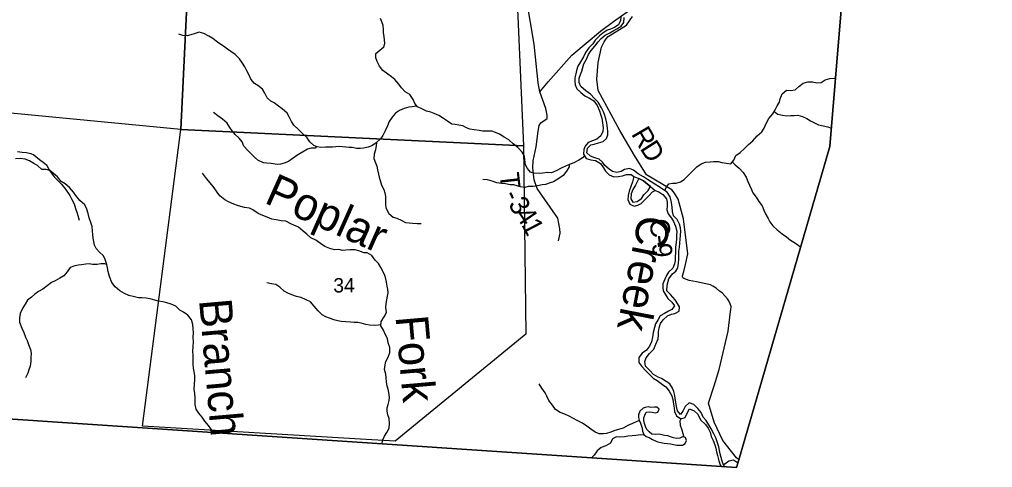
# Model space of a CAD drawing. Extents: x 1624196 to 2029251, y 146837 to 440034.
# Drawn here: x 1898481 to 1913425, y 246715 to 253593 of the extents above; entities that cross this region are included whole.
import ezdxf

# ---------------------------------------------------------------- set-up
doc = ezdxf.new("R2010")
doc.units = 0
for name, color, linetype in [('GM_X_Adjacent_County', 7, 'Continuous'), ('GM_X_County', 7, 'Continuous'), ('GM_X_County_Road', 7, 'Continuous'), ('GM_X_County_Road_Text', 7, 'Continuous'), ('GM_X_Minor_Lake', 7, 'Continuous'), ('GM_X_Minor_River', 7, 'Continuous'), ('GM_X_Minor_River_Text', 7, 'Continuous'), ('GM_X_Section', 7, 'Continuous'), ('GM_X_Section_Text', 7, 'Continuous'), ('GM_X_Township', 7, 'Continuous'), ('GM_X_Township_Road', 7, 'Continuous'), ('GM_X_Township_Road_Text', 7, 'Continuous')]:
    doc.layers.add(name, color=color, linetype=linetype)

msp = doc.modelspace()

# ---------------------------------------------------------------- linework, layer by layer
at = {"layer": 'GM_X_Adjacent_County'}
msp.add_lwpolyline([(1897145, 247540), (1909492, 246715), (1909526, 246833), (1910924, 251644), (1912106, 265904), (1912709, 273187), (1920427, 272579), (1921997, 272455), (1922191, 274667), (1922299, 275899), (1922453, 277697), (1923046, 277654), (1923342, 280921), (1923726, 285166), (1924414, 292311), (1924469, 293153), (1924887, 299587), (1925256, 303586), (1925774, 309211), (1931071, 308772), (1932946, 308617), (1934622, 308532), (1940473, 308073)], dxfattribs=at)
at = {"layer": 'GM_X_County'}
msp.add_lwpolyline([(1923726, 285166), (1923342, 280921), (1923046, 277654), (1922453, 277697), (1922299, 275899), (1922191, 274667), (1921997, 272455), (1920427, 272579), (1912709, 273187), (1912106, 265904), (1910924, 251644), (1909526, 246833), (1909492, 246715), (1897145, 247540)], dxfattribs=at)
at = {"layer": 'GM_X_County_Road'}
msp.add_lwpolyline([(1909526, 246833), (1909495, 246865), (1909417, 246959), (1909282, 247131), (1909149, 247412), (1909065, 247703), (1909148, 247968), (1909225, 248222), (1909365, 248806), (1909400, 249110), (1909408, 249138), (1909413, 249186), (1909397, 249228), (1909376, 249273), (1909356, 249303), (1909270, 249397), (1909234, 249425), (1909182, 249466), (1909127, 249500), (1909092, 249521), (1908879, 249566), (1908764, 249585), (1908683, 249616), (1908669, 249628), (1908664, 249640), (1908663, 249642), (1908663, 249658), (1908683, 249725), (1908708, 249830), (1908747, 249995), (1908679, 250534), (1908597, 250837), (1908543, 250927), (1908499, 250976), (1908113, 251209), (1907927, 251506), (1907702, 251887), (1907369, 252504), (1907348, 252675), (1907366, 252932), (1907420, 253170), (1907462, 253252), (1907490, 253298), (1907523, 253331), (1907801, 253506), (1907897, 253638)], dxfattribs=at)
at = {"layer": 'GM_X_Minor_Lake'}
for points in [[(1908324, 247223), (1908294, 247226), (1908246, 247224), (1908194, 247228), (1908150, 247264), (1908116, 247300), (1908096, 247344), (1908082, 247389), (1908070, 247435), (1908072, 247477), (1908085, 247521), (1908105, 247565), (1908149, 247571), (1908195, 247564), (1908245, 247556), (1908287, 247566), (1908305, 247610), (1908271, 247642), (1908231, 247640), (1908179, 247637), (1908137, 247649), (1908089, 247639), (1908059, 247625), (1908009, 247581), (1907989, 247525), (1907988, 247485), (1907996, 247441), (1908018, 247395), (1908030, 247363), (1908044, 247321), (1908048, 247271), (1908070, 247224), (1908105, 247192), (1908153, 247174), (1908203, 247146), (1908247, 247124), (1908270, 247117)], [(1908270, 247117), (1908287, 247111), (1908331, 247097), (1908383, 247089), (1908433, 247083), (1908485, 247077), (1908527, 247068), (1908575, 247060), (1908619, 247058), (1908661, 247058), (1908703, 247084), (1908727, 247130), (1908711, 247178), (1908663, 247184), (1908623, 247168), (1908571, 247162), (1908523, 247171), (1908479, 247185), (1908436, 247203), (1908386, 247209), (1908324, 247223)]]:
    msp.add_lwpolyline(points, dxfattribs=at)
at = {"layer": 'GM_X_Minor_River'}
for p, q in [((1907915, 251183), (1907995, 251154)), ((1908172, 251028), (1908246, 250967)), ((1909256, 246732), (1909308, 246728))]:
    msp.add_line(p, q, dxfattribs=at)
for points in [[(1907164, 251493), (1907122, 251462), (1907072, 251432), (1906992, 251390), (1906924, 251365), (1906858, 251335), (1906802, 251311), (1906735, 251273), (1906653, 251240), (1906587, 251244), (1906517, 251234), (1906463, 251230), (1906381, 251233), (1906329, 251249), (1906284, 251307), (1906252, 251363), (1906242, 251443), (1906238, 251495), (1906200, 251556), (1906133, 251628), (1906063, 251684), (1905995, 251745), (1905925, 251785), (1905855, 251835), (1905793, 251858), (1905736, 251876), (1905668, 251880), (1905594, 251879), (1905542, 251887), (1905462, 251899), (1905398, 251909), (1905344, 251932), (1905288, 251960), (1905226, 251972), (1905172, 251980), (1905120, 251984), (1905052, 252031), (1904992, 252073), (1904922, 252117), (1904852, 252152), (1904798, 252168), (1904731, 252188), (1904659, 252223), (1904593, 252251), (1904551, 252303), (1904529, 252367), (1904477, 252440), (1904406, 252484), (1904346, 252546), (1904306, 252601), (1904248, 252671), (1904196, 252715), (1904140, 252751), (1904059, 252810), (1904011, 252878), (1903975, 252950), (1903955, 253002), (1903952, 253073), (1904016, 253124), (1904076, 253172), (1904090, 253226), (1904080, 253330), (1904071, 253389), (1904073, 253439), (1904067, 253499), (1904045, 253557), (1904023, 253607)], [(1907477, 253351), (1907545, 253387), (1907607, 253425), (1907657, 253449), (1907721, 253489), (1907761, 253549), (1907768, 253625)], [(1907714, 253627), (1907711, 253577), (1907679, 253513)], [(1907679, 253513), (1907609, 253465), (1907559, 253445), (1907507, 253429), (1907441, 253382), (1907391, 253342), (1907324, 253274), (1907286, 253220), (1907226, 253158), (1907174, 253088), (1907143, 253018), (1907097, 252944), (1907057, 252874), (1907033, 252808), (1907023, 252758), (1907008, 252696), (1907008, 252644), (1907014, 252592), (1907040, 252526), (1907102, 252474), (1907161, 252419), (1907235, 252387), (1907301, 252345), (1907355, 252272), (1907389, 252192), (1907402, 252140), (1907422, 252078), (1907436, 252006), (1907446, 251937), (1907438, 251873), (1907411, 251809), (1907349, 251758), (1907279, 251732), (1907213, 251706), (1907167, 251648), (1907147, 251596), (1907144, 251526), (1907184, 251460), (1907254, 251440), (1907326, 251427), (1907402, 251381), (1907450, 251315), (1907479, 251264), (1907537, 251210), (1907607, 251178), (1907673, 251184), (1907741, 251195), (1907805, 251213), (1907873, 251211), (1907915, 251183)], [(1907679, 253513), (1907609, 253465), (1907559, 253445), (1907507, 253429), (1907441, 253382), (1907391, 253342), (1907324, 253274), (1907286, 253220), (1907226, 253158), (1907174, 253088), (1907143, 253018), (1907097, 252944), (1907057, 252874), (1907033, 252808), (1907023, 252758), (1907008, 252696), (1907008, 252644), (1907014, 252592), (1907040, 252526), (1907102, 252474), (1907161, 252419), (1907235, 252387), (1907301, 252345), (1907355, 252272), (1907389, 252192), (1907402, 252140), (1907422, 252078), (1907436, 252006), (1907446, 251937), (1907438, 251873), (1907411, 251809), (1907349, 251758), (1907279, 251732), (1907213, 251706), (1907167, 251648), (1907147, 251596), (1907144, 251526), (1907184, 251460), (1907254, 251440), (1907326, 251427), (1907402, 251381), (1907450, 251315), (1907479, 251264), (1907537, 251210), (1907607, 251178), (1907673, 251184), (1907741, 251195), (1907805, 251213), (1907873, 251211), (1907915, 251183), (1907995, 251154), (1908065, 251114), (1908125, 251066), (1908172, 251028), (1908246, 250967), (1908298, 250947), (1908360, 250905), (1908416, 250840), (1908428, 250788), (1908428, 250732), (1908425, 250672), (1908445, 250610), (1908493, 250545), (1908527, 250491), (1908557, 250419), (1908576, 250343), (1908572, 250279), (1908572, 250227), (1908566, 250171), (1908557, 250097), (1908555, 250008), (1908549, 249954), (1908549, 249894), (1908541, 249844), (1908516, 249774), (1908450, 249714), (1908418, 249661), (1908390, 249609), (1908362, 249535), (1908361, 249484), (1908367, 249428), (1908397, 249378), (1908439, 249310), (1908501, 249252), (1908540, 249197), (1908500, 249139), (1908450, 249116), (1908388, 249080), (1908322, 249042), (1908288, 248986), (1908249, 248922), (1908233, 248864), (1908213, 248786), (1908201, 248716), (1908188, 248644), (1908158, 248576), (1908112, 248516), (1908044, 248470), (1907994, 248404), (1907991, 248326), (1908039, 248264)], [(1904584, 252262), (1904513, 252251), (1904461, 252247), (1904389, 252224), (1904317, 252198), (1904256, 252156), (1904202, 252094), (1904156, 252026), (1904134, 251958), (1904095, 251882), (1904063, 251814), (1904025, 251760), (1903961, 251697), (1903891, 251655), (1903837, 251635), (1903765, 251617), (1903711, 251613), (1903659, 251614), (1903595, 251626), (1903543, 251630), (1903391, 251643), (1903339, 251639), (1903289, 251635), (1903229, 251633), (1903179, 251633), (1903111, 251630), (1903053, 251640), (1902999, 251656), (1902939, 251714), (1902897, 251777), (1902825, 251841), (1902764, 251905), (1902692, 251970), (1902658, 252028), (1902622, 252100), (1902590, 252154), (1902513, 252219), (1902457, 252263), (1902393, 252311), (1902341, 252340), (1902283, 252390), (1902249, 252460), (1902214, 252522), (1902144, 252577), (1902088, 252611), (1902032, 252679), (1902006, 252736), (1901971, 252804), (1901943, 252866), (1901907, 252920), (1901859, 252987), (1901793, 253053), (1901728, 253099), (1901676, 253135), (1901616, 253184), (1901528, 253242), (1901450, 253299), (1901388, 253335), (1901311, 253377), (1901241, 253397), (1901179, 253376), (1901112, 253358), (1901058, 253344), (1900992, 253346), (1900927, 253367)], [(1908343, 248083), (1908291, 248101), (1908219, 248143), (1908161, 248207), (1908095, 248270), (1908087, 248344), (1908104, 248398), (1908158, 248468), (1908224, 248532), (1908256, 248608), (1908289, 248690), (1908295, 248746), (1908295, 248796), (1908305, 248860), (1908323, 248926), (1908366, 248984), (1908434, 249044), (1908496, 249067), (1908546, 249081), (1908612, 249117), (1908618, 249183), (1908589, 249233), (1908551, 249291), (1908481, 249372), (1908425, 249426), (1908429, 249502), (1908440, 249558), (1908454, 249614), (1908510, 249686), (1908560, 249728), (1908590, 249780), (1908603, 249850), (1908607, 249912), (1908607, 249974), (1908607, 250038), (1908619, 250100), (1908622, 250160), (1908630, 250219), (1908634, 250275), (1908640, 250343), (1908631, 250397), (1908615, 250451), (1908583, 250521), (1908527, 250579), (1908509, 250646), (1908506, 250712), (1908496, 250782), (1908476, 250872), (1908430, 250942), (1908357, 250989), (1908305, 251023), (1908237, 251067), (1908181, 251103), (1908127, 251136), (1908063, 251180), (1907983, 251226), (1907910, 251281), (1907848, 251303), (1907774, 251291), (1907723, 251261), (1907657, 251246), (1907587, 251258), (1907536, 251296), (1907470, 251349), (1907436, 251403), (1907384, 251447), (1907318, 251467), (1907252, 251496), (1907194, 251548), (1907203, 251618), (1907255, 251670), (1907307, 251678), (1907373, 251701), (1907443, 251719), (1907497, 251765), (1907517, 251821), (1907518, 251871), (1907510, 251923), (1907502, 252003), (1907484, 252068), (1907470, 252118), (1907449, 252174), (1907419, 252238), (1907367, 252326), (1907311, 252381), (1907250, 252447), (1907178, 252499), (1907102, 252564), (1907076, 252628), (1907076, 252692), (1907095, 252750), (1907119, 252802), (1907135, 252856), (1907149, 252910), (1907187, 252986), (1907222, 253054), (1907260, 253116), (1907316, 253182), (1907370, 253250), (1907416, 253302), (1907477, 253351)], [(1908394, 250965), (1908413, 251014), (1908455, 251070), (1908511, 251078), (1908567, 251078), (1908633, 251100), (1908689, 251136), (1908743, 251193), (1908884, 251333), (1908952, 251377), (1909016, 251401), (1909088, 251410), (1909138, 251412), (1909212, 251412), (1909266, 251400), (1909338, 251385), (1909408, 251375), (1909454, 251435), (1909482, 251507), (1909551, 251549), (1909617, 251611), (1909677, 251673), (1909743, 251732), (1909811, 251808), (1909882, 251868), (1909916, 251924), (1909948, 251998), (1909990, 252074), (1910049, 252144), (1910087, 252204), (1910115, 252268), (1910153, 252324), (1910165, 252376), (1910196, 252454), (1910260, 252510), (1910328, 252503), (1910392, 252511), (1910448, 252563), (1910518, 252613), (1910588, 252638), (1910662, 252634), (1910726, 252618), (1910794, 252626), (1910852, 252665), (1910928, 252687), (1910992, 252693), (1911014, 252688)], [(1903043, 251643), (1903023, 251620), (1902959, 251618), (1902906, 251604), (1902854, 251573), (1902794, 251535), (1902740, 251505), (1902684, 251465), (1902610, 251413), (1902546, 251388), (1902490, 251374), (1902436, 251368), (1902348, 251380), (1902282, 251387), (1902230, 251393), (1902144, 251435), (1902088, 251479), (1902038, 251530), (1901990, 251580), (1901929, 251646), (1901903, 251716), (1901857, 251769), (1901795, 251829), (1901745, 251885), (1901710, 251936), (1901668, 252000), (1901600, 252062), (1901528, 252115), (1901460, 252165)], [(1910070, 252178), (1910127, 252140), (1910197, 252125), (1910264, 252113), (1910322, 252117), (1910376, 252121), (1910435, 252124), (1910508, 252104), (1910574, 252072), (1910628, 252039), (1910692, 252005), (1910754, 251975), (1910824, 251959), (1910896, 251946), (1910951, 251924)], [(1903966, 251702), (1903957, 251656), (1903948, 251592), (1903926, 251528), (1903924, 251458), (1903948, 251390), (1903970, 251340), (1903981, 251286), (1903993, 251220), (1904003, 251170), (1904019, 251119), (1904039, 251051), (1904074, 250981), (1904094, 250931), (1904104, 250877), (1904102, 250821), (1904100, 250761), (1904105, 250704), (1904155, 250614), (1904221, 250560), (1904275, 250542), (1904351, 250507), (1904411, 250479), (1904465, 250469), (1904517, 250465), (1904589, 250462), (1904649, 250462)], [(1901462, 247252), (1901436, 247288), (1901382, 247358), (1901330, 247428), (1901286, 247489), (1901236, 247551), (1901197, 247613), (1901177, 247681), (1901177, 247733), (1901181, 247783), (1901174, 247850), (1901162, 247918), (1901168, 247994), (1901176, 248062), (1901172, 248124), (1901165, 248188), (1901155, 248240), (1901147, 248304), (1901149, 248376), (1901146, 248444), (1901144, 248497), (1901148, 248573), (1901152, 248643), (1901148, 248715), (1901151, 248781), (1901149, 248845), (1901145, 248909), (1901123, 248983), (1901064, 249052), (1901002, 249100), (1900946, 249132), (1900882, 249193), (1900808, 249221), (1900746, 249243), (1900680, 249257), (1900616, 249270), (1900558, 249284), (1900487, 249306), (1900427, 249315), (1900359, 249319), (1900307, 249321), (1900245, 249337), (1900161, 249358), (1900093, 249388), (1900023, 249430), (1899953, 249491), (1899901, 249557), (1899866, 249649), (1899842, 249723), (1899832, 249779), (1899824, 249832), (1899797, 249908), (1899773, 249964), (1899703, 250026), (1899659, 250077), (1899633, 250129), (1899622, 250183), (1899612, 250235), (1899606, 250291), (1899602, 250341), (1899596, 250417), (1899575, 250478), (1899549, 250548), (1899535, 250616), (1899513, 250682), (1899483, 250746), (1899410, 250815), (1899348, 250891), (1899312, 250943), (1899250, 251016), (1899181, 251072), (1899119, 251106), (1899065, 251175), (1898945, 251275), (1898889, 251291), (1898823, 251292), (1898756, 251352), (1898702, 251384), (1898634, 251425), (1898568, 251447), (1898494, 251457), (1898420, 251455)], [(1906925, 251365), (1906924, 251333), (1906881, 251267), (1906833, 251199), (1906765, 251153), (1906683, 251103), (1906633, 251083), (1906559, 251060), (1906507, 251056), (1906439, 251038), (1906363, 251030), (1906291, 251029), (1906241, 251013), (1906177, 251023), (1906123, 251041), (1906071, 251053), (1906015, 251056), (1905943, 251068), (1905885, 251076), (1905811, 251087), (1905739, 251113), (1905669, 251129), (1905599, 251137)], [(1909431, 251405), (1909470, 251363), (1909536, 251309), (1909595, 251242), (1909639, 251174), (1909665, 251104), (1909693, 251052), (1909723, 250985), (1909746, 250931), (1909794, 250863), (1909838, 250801), (1909886, 250734), (1909911, 250664), (1909941, 250600), (1909977, 250536), (1910005, 250486), (1910049, 250423), (1910118, 250365), (1910192, 250301), (1910260, 250258), (1910320, 250204), (1910398, 250158), (1910479, 250098)], [(1904050, 247079), (1904057, 247128), (1904087, 247195), (1904124, 247255), (1904160, 247321), (1904166, 247395), (1904156, 247470), (1904136, 247522), (1904127, 247578), (1904129, 247630), (1904145, 247682), (1904159, 247742), (1904165, 247792), (1904154, 247866), (1904142, 247916), (1904128, 247966), (1904118, 248033), (1904112, 248093), (1904105, 248147), (1904089, 248219), (1904099, 248293), (1904105, 248343), (1904144, 248411), (1904168, 248483), (1904168, 248557), (1904144, 248629), (1904133, 248695), (1904097, 248762), (1904073, 248826), (1904031, 248890), (1904035, 248958), (1904084, 249026), (1904116, 249096), (1904108, 249170), (1904112, 249232), (1904121, 249290), (1904135, 249344), (1904143, 249398), (1904137, 249451), (1904129, 249501), (1904118, 249563), (1904106, 249613), (1904092, 249665), (1904066, 249717), (1904028, 249787), (1903994, 249846), (1903945, 249900), (1903891, 249968), (1903821, 250013), (1903769, 250013), (1903709, 250039), (1903637, 250059), (1903559, 250056), (1903491, 250050), (1903441, 250048), (1903385, 250062), (1903319, 250059), (1903249, 250079), (1903169, 250107), (1903106, 250156), (1903032, 250206), (1902958, 250242), (1902892, 250299), (1902840, 250345), (1902768, 250403), (1902661, 250452), (1902571, 250496), (1902501, 250500), (1902425, 250515), (1902355, 250527), (1902285, 250557), (1902219, 250586), (1902149, 250616), (1902067, 250670), (1902011, 250695), (1901939, 250709), (1901881, 250723), (1901829, 250735), (1901772, 250756), (1901692, 250794), (1901634, 250822), (1901560, 250887), (1901516, 250941), (1901470, 251007), (1901435, 251057), (1901379, 251122), (1901337, 251172), (1901293, 251234)], [(1907915, 251183), (1907893, 251099), (1907871, 251031), (1907846, 250959), (1907828, 250891), (1907822, 250828), (1907856, 250756), (1907922, 250726), (1907976, 250744), (1908028, 250768), (1908148, 250887), (1908202, 250949), (1908246, 250967)], [(1907995, 251154), (1907941, 251050), (1907901, 250984), (1907876, 250918), (1907868, 250842), (1907902, 250790), (1907968, 250800), (1908034, 250844), (1908072, 250900), (1908134, 250967), (1908172, 251028)], [(1908172, 251028), (1908125, 251066), (1908065, 251114), (1907995, 251154)], [(1908246, 250967), (1908298, 250947), (1908360, 250905), (1908416, 250840), (1908428, 250788), (1908428, 250732), (1908425, 250672), (1908445, 250610), (1908493, 250545), (1908527, 250491), (1908557, 250419), (1908576, 250343), (1908572, 250279), (1908572, 250227), (1908566, 250171), (1908557, 250097), (1908555, 250008), (1908549, 249954), (1908549, 249894), (1908541, 249844), (1908516, 249774), (1908450, 249714), (1908418, 249661), (1908390, 249609), (1908362, 249535), (1908361, 249484), (1908367, 249428), (1908397, 249378), (1908439, 249310), (1908501, 249252), (1908540, 249197), (1908500, 249139), (1908450, 249116), (1908388, 249080), (1908322, 249042), (1908288, 248986), (1908249, 248922), (1908233, 248864), (1908213, 248786), (1908201, 248716), (1908188, 248644), (1908158, 248576), (1908112, 248516), (1908044, 248470), (1907994, 248404), (1907991, 248326), (1908039, 248264)], [(1899824, 249831), (1899794, 249840), (1899730, 249840), (1899676, 249834), (1899604, 249830), (1899552, 249843), (1899500, 249839), (1899432, 249825), (1899382, 249821), (1899316, 249806), (1899258, 249784), (1899214, 249720), (1899164, 249658), (1899100, 249622), (1899029, 249580), (1898975, 249558), (1898905, 249503), (1898841, 249453), (1898771, 249419), (1898719, 249375), (1898665, 249331), (1898604, 249285), (1898570, 249222), (1898534, 249166), (1898494, 249080), (1898483, 249014), (1898481, 248947), (1898519, 248853), (1898547, 248789), (1898576, 248715), (1898598, 248665), (1898618, 248604), (1898652, 248526), (1898660, 248472), (1898653, 248400), (1898657, 248350), (1898643, 248272), (1898623, 248214), (1898609, 248162), (1898574, 248092)], [(1904032, 248904), (1903993, 248900), (1903929, 248894), (1903855, 248901), (1903799, 248913), (1903731, 248929), (1903679, 248940), (1903623, 248944), (1903571, 248948), (1903495, 248950), (1903423, 248959), (1903371, 248967), (1903309, 248981), (1903240, 249007), (1903184, 249028), (1903128, 249058), (1903066, 249120), (1903008, 249190), (1902948, 249257), (1902885, 249287), (1902809, 249323), (1902735, 249340), (1902665, 249364), (1902601, 249390), (1902547, 249425), (1902477, 249483), (1902417, 249527), (1902349, 249533), (1902281, 249550)], [(1908039, 248264), (1908099, 248200), (1908149, 248147), (1908213, 248087), (1908274, 248049), (1908354, 247990), (1908408, 247954), (1908460, 247886), (1908500, 247818), (1908517, 247759), (1908525, 247689), (1908533, 247627), (1908541, 247573), (1908569, 247509), (1908636, 247465), (1908703, 247482), (1908733, 247550), (1908769, 247614), (1908841, 247584), (1908901, 247534), (1908942, 247449), (1909016, 247377), (1909060, 247319), (1909086, 247257), (1909106, 247192), (1909133, 247132), (1909159, 247066), (1909173, 247010), (1909185, 246958), (1909203, 246898), (1909220, 246820), (1909240, 246757), (1909256, 246732)], [(1909308, 246728), (1909300, 246743), (1909272, 246811), (1909258, 246867), (1909241, 246924), (1909229, 246978), (1909221, 247034), (1909173, 247170), (1909146, 247234), (1909106, 247311), (1909070, 247369), (1909026, 247435), (1908983, 247487), (1908951, 247560), (1908901, 247620), (1908839, 247684), (1908767, 247706), (1908705, 247653), (1908675, 247589), (1908633, 247527), (1908585, 247587), (1908571, 247653), (1908559, 247721), (1908551, 247773), (1908548, 247823), (1908530, 247880), (1908512, 247934), (1908470, 247998), (1908410, 248034), (1908343, 248083)], [(1907998, 247437), (1907898, 247393), (1907826, 247358), (1907752, 247318), (1907678, 247300), (1907626, 247286), (1907564, 247260), (1907498, 247235), (1907448, 247231), (1907386, 247231), (1907322, 247259), (1907254, 247306), (1907192, 247348), (1907126, 247398), (1907044, 247435), (1906980, 247475), (1906925, 247503), (1906857, 247535), (1906783, 247562), (1906715, 247604), (1906665, 247672), (1906613, 247745), (1906580, 247811), (1906552, 247863), (1906504, 247935), (1906462, 247998)], [(1908636, 247465), (1908624, 247433), (1908626, 247367), (1908654, 247296), (1908686, 247181)], [(1908081, 247214), (1908016, 247215), (1907948, 247209), (1907888, 247201), (1907823, 247199), (1907771, 247188), (1907703, 247180), (1907649, 247186), (1907589, 247156), (1907559, 247090), (1907485, 247048), (1907415, 247021), (1907355, 246973), (1907308, 246903), (1907265, 246865)], [(1909296, 246752), (1909316, 246771), (1909376, 246819), (1909444, 246833), (1909508, 246790), (1909517, 246789)]]:
    msp.add_lwpolyline(points, dxfattribs=at)
at = {"layer": 'GM_X_Section'}
for points in [[(1894640, 258059), (1901241, 257735), (1900961, 251906), (1894292, 252545)], [(1901241, 257735), (1905969, 257373), (1906223, 251652), (1900961, 251906)], [(1900961, 251906), (1906223, 251652), (1906257, 248761), (1904250, 247118), (1903805, 247145), (1900368, 247351)]]:
    msp.add_lwpolyline(points, close=True, dxfattribs=at)
at = {"layer": 'GM_X_Township'}
msp.add_lwpolyline([(1897917, 279492), (1902684, 279176), (1903672, 279085), (1906062, 278863), (1906873, 278788), (1908029, 278681), (1910840, 278468), (1913169, 278292), (1913018, 276614), (1912709, 273187), (1912106, 265904), (1910924, 251644), (1909526, 246833), (1909492, 246715), (1897145, 247540)], dxfattribs=at)
at = {"layer": 'GM_X_Township_Road'}
for points in [[(1906473, 252482), (1906445, 252621), (1906387, 253212), (1906266, 253914), (1906106, 254356), (1906075, 254643), (1906069, 254884), (1906087, 255116), (1906053, 255254), (1906056, 255325), (1906075, 255416), (1906144, 255656), (1906066, 255912), (1906028, 256253), (1905987, 256713), (1905989, 256927)], [(1906374, 251219), (1906363, 251317), (1906371, 251422), (1906414, 251640), (1906448, 251876), (1906463, 251963), (1906488, 252007), (1906583, 252073), (1906583, 252126), (1906565, 252228), (1906473, 252482), (1906602, 252638), (1906966, 253047), (1907406, 253412), (1907605, 253562), (1907938, 253797), (1908028, 253791), (1908081, 253786)], [(1898452, 251564), (1898524, 251556), (1898591, 251550), (1898657, 251536), (1898700, 251514), (1898788, 251445), (1898865, 251386), (1898900, 251358), (1898934, 251290), (1898967, 251237), (1899016, 251177), (1899064, 251127), (1899125, 251066), (1899188, 250987), (1899254, 250889), (1899286, 250828), (1899321, 250761), (1899343, 250693), (1899366, 250621), (1899396, 250514)], [(1906759, 250196), (1906787, 250315), (1906782, 250379), (1906748, 250541), (1906432, 250997), (1906383, 251131), (1906374, 251219), (1906374, 251219)]]:
    msp.add_lwpolyline(points, dxfattribs=at)

# ---------------------------------------------------------------- texts
at = {"layer": 'GM_X_County_Road_Text'}
for s, rotation, p in [('R', 300.4052, (1907869, 251836)), ('D', 302.6846, (1908001, 251613)), ('C', 277.5704, (1908152, 250516)), ('-', 276.8544, (1908185, 250272)), ('9', 272.7279, (1908199, 250156))]:
    msp.add_text(s, height=300, rotation=rotation, dxfattribs=at).set_placement(p)
at = {"layer": 'GM_X_Minor_River_Text'}
for s, height, rotation, p in [('Poplar', 500, 335.9913, (1902223, 250785)), ('Creek', 500.1, 259.0017, (1907998, 250617)), ('Branch', 500.1, 274.9969, (1901238, 249288)), ('Fork', 500.1, 274.9967, (1904255, 249033))]:
    msp.add_text(s, height=height, rotation=rotation, dxfattribs=at).set_placement(p)
at = {"layer": 'GM_X_Section_Text'}
msp.add_text('34', height=221, rotation=0, dxfattribs=at).set_placement((1903301, 249402))
at = {"layer": 'GM_X_Township_Road_Text'}
for s, rotation, p in [('T', 276.5283, (1905852, 251227)), ('-', 295.1227, (1905906, 250902)), ('3', 302.1033, (1905978, 250756)), ('4', 304.3421, (1906083, 250589)), ('1', 297.6415, (1906183, 250444))]:
    msp.add_text(s, height=300, rotation=rotation, dxfattribs=at).set_placement(p)

doc.saveas('drawing.dxf')
